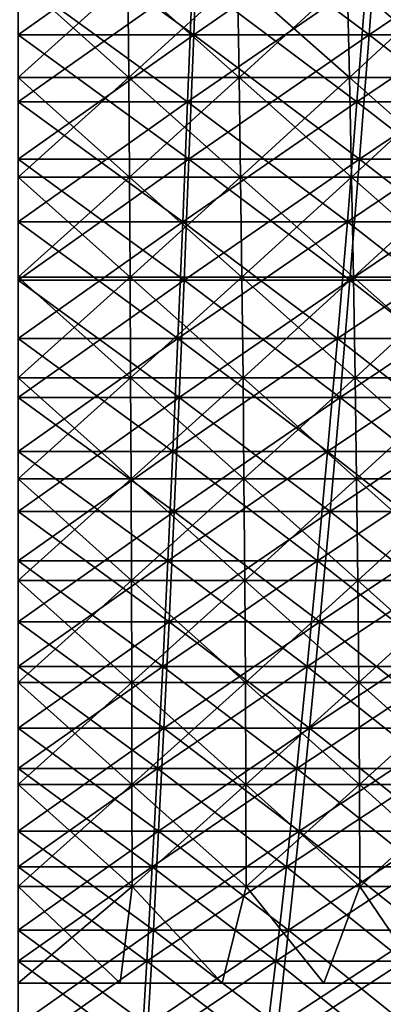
# Model space of a CAD drawing. Header units: millimetres. Extents: x -250 to 250, y -45 to 4150.
# Tile 600 of 656: x 0 to 10, y 3930 to 3957. Entities that reach past the tile are written whole.
import ezdxf

# ---------------------------------------------------------------- set-up
doc = ezdxf.new("R2010")
doc.units = ezdxf.units.MM
doc.header["$LTSCALE"] = 81.481481
for name, color, linetype in [('19', 7, 'CONTINUOUS'), ('20', 7, 'CONTINUOUS'), ('21', 7, 'CONTINUOUS'), ('22', 7, 'CONTINUOUS'), ('23', 7, 'CONTINUOUS'), ('24', 7, 'CONTINUOUS')]:
    doc.layers.add(name, color=color, linetype=linetype)

msp = doc.modelspace()

# ---------------------------------------------------------------- linework, layer by layer
at = {"layer": '19', "color": 7, "linetype": 'CONTINUOUS'}
for points in [[(4.884, 3956.743, -158.518), (0, 3956.743, -158.593), (5.014, 3960.293, -162.746), (4.884, 3956.743, -158.518)], [(5.014, 3960.293, -162.746), (0, 3956.743, -158.593), (0, 3960.293, -162.823), (5.014, 3960.293, -162.746)], [(9.763, 3956.743, -158.292), (4.884, 3956.743, -158.518), (10.024, 3960.293, -162.514), (9.763, 3956.743, -158.292)], [(10.024, 3960.293, -162.514), (4.884, 3956.743, -158.518), (5.014, 3960.293, -162.746), (10.024, 3960.293, -162.514)], [(14.633, 3956.743, -157.917), (9.763, 3956.743, -158.292), (15.023, 3960.293, -162.129), (14.633, 3956.743, -157.917)], [(15.023, 3960.293, -162.129), (9.763, 3956.743, -158.292), (10.024, 3960.293, -162.514), (15.023, 3960.293, -162.129)], [(4.751, 3953.287, -154.212), (0, 3953.287, -154.286), (4.884, 3956.743, -158.518), (4.751, 3953.287, -154.212)], [(4.884, 3956.743, -158.518), (0, 3953.287, -154.286), (0, 3956.743, -158.593), (4.884, 3956.743, -158.518)], [(9.498, 3953.287, -153.993), (4.751, 3953.287, -154.212), (9.763, 3956.743, -158.292), (9.498, 3953.287, -153.993)], [(9.763, 3956.743, -158.292), (4.751, 3953.287, -154.212), (4.884, 3956.743, -158.518), (9.763, 3956.743, -158.292)], [(14.236, 3953.287, -153.627), (9.498, 3953.287, -153.993), (14.633, 3956.743, -157.917), (14.236, 3953.287, -153.627)], [(14.633, 3956.743, -157.917), (9.498, 3953.287, -153.993), (9.763, 3956.743, -158.292), (14.633, 3956.743, -157.917)], [(4.616, 3949.927, -149.832), (0, 3949.927, -149.903), (4.751, 3953.287, -154.212), (4.616, 3949.927, -149.832)], [(4.751, 3953.287, -154.212), (0, 3949.927, -149.903), (0, 3953.287, -154.286), (4.751, 3953.287, -154.212)], [(9.228, 3949.927, -149.619), (4.616, 3949.927, -149.832), (9.498, 3953.287, -153.993), (9.228, 3949.927, -149.619)], [(9.498, 3953.287, -153.993), (4.616, 3949.927, -149.832), (4.751, 3953.287, -154.212), (9.498, 3953.287, -153.993)], [(13.831, 3949.927, -149.263), (9.228, 3949.927, -149.619), (14.236, 3953.287, -153.627), (13.831, 3949.927, -149.263)], [(14.236, 3953.287, -153.627), (9.228, 3949.927, -149.619), (9.498, 3953.287, -153.993), (14.236, 3953.287, -153.627)], [(4.479, 3946.665, -145.378), (0, 3946.665, -145.447), (4.616, 3949.927, -149.832), (4.479, 3946.665, -145.378)], [(4.616, 3949.927, -149.832), (0, 3946.665, -145.447), (0, 3949.927, -149.903), (4.616, 3949.927, -149.832)], [(8.954, 3946.665, -145.171), (4.479, 3946.665, -145.378), (9.228, 3949.927, -149.619), (8.954, 3946.665, -145.171)], [(9.228, 3949.927, -149.619), (4.479, 3946.665, -145.378), (4.616, 3949.927, -149.832), (9.228, 3949.927, -149.619)], [(13.42, 3946.665, -144.826), (8.954, 3946.665, -145.171), (13.831, 3949.927, -149.263), (13.42, 3946.665, -144.826)], [(13.831, 3949.927, -149.263), (8.954, 3946.665, -145.171), (9.228, 3949.927, -149.619), (13.831, 3949.927, -149.263)], [(4.34, 3943.502, -140.853), (0, 3943.502, -140.92), (4.479, 3946.665, -145.378), (4.34, 3943.502, -140.853)], [(4.479, 3946.665, -145.378), (0, 3943.502, -140.92), (0, 3946.665, -145.447), (4.479, 3946.665, -145.378)], [(8.675, 3943.502, -140.653), (4.34, 3943.502, -140.853), (8.954, 3946.665, -145.171), (8.675, 3943.502, -140.653)], [(8.954, 3946.665, -145.171), (4.34, 3943.502, -140.853), (4.479, 3946.665, -145.378), (8.954, 3946.665, -145.171)], [(13.002, 3943.502, -140.319), (8.675, 3943.502, -140.653), (13.42, 3946.665, -144.826), (13.002, 3943.502, -140.319)], [(13.42, 3946.665, -144.826), (8.675, 3943.502, -140.653), (8.954, 3946.665, -145.171), (13.42, 3946.665, -144.826)], [(4.198, 3940.439, -136.26), (0, 3940.439, -136.324), (4.34, 3943.502, -140.853), (4.198, 3940.439, -136.26)], [(4.34, 3943.502, -140.853), (0, 3940.439, -136.324), (0, 3943.502, -140.92), (4.34, 3943.502, -140.853)], [(8.392, 3940.439, -136.066), (4.198, 3940.439, -136.26), (8.675, 3943.502, -140.653), (8.392, 3940.439, -136.066)], [(8.675, 3943.502, -140.653), (4.198, 3940.439, -136.26), (4.34, 3943.502, -140.853), (8.675, 3943.502, -140.653)], [(12.578, 3940.439, -135.743), (8.392, 3940.439, -136.066), (13.002, 3943.502, -140.319), (12.578, 3940.439, -135.743)], [(13.002, 3943.502, -140.319), (8.392, 3940.439, -136.066), (8.675, 3943.502, -140.653), (13.002, 3943.502, -140.319)], [(4.055, 3937.479, -131.6), (0, 3937.479, -131.662), (4.198, 3940.439, -136.26), (4.055, 3937.479, -131.6)], [(4.198, 3940.439, -136.26), (0, 3937.479, -131.662), (0, 3940.439, -136.324), (4.198, 3940.439, -136.26)], [(8.105, 3937.479, -131.412), (4.055, 3937.479, -131.6), (8.392, 3940.439, -136.066), (8.105, 3937.479, -131.412)], [(8.392, 3940.439, -136.066), (4.055, 3937.479, -131.6), (4.198, 3940.439, -136.26), (8.392, 3940.439, -136.066)], [(12.148, 3937.479, -131.101), (8.105, 3937.479, -131.412), (12.578, 3940.439, -135.743), (12.148, 3937.479, -131.101)], [(12.578, 3940.439, -135.743), (8.105, 3937.479, -131.412), (8.392, 3940.439, -136.066), (12.578, 3940.439, -135.743)], [(3.909, 3934.623, -126.876), (0, 3934.623, -126.936), (4.055, 3937.479, -131.6), (3.909, 3934.623, -126.876)], [(4.055, 3937.479, -131.6), (0, 3934.623, -126.936), (0, 3937.479, -131.662), (4.055, 3937.479, -131.6)], [(7.814, 3934.623, -126.695), (3.909, 3934.623, -126.876), (8.105, 3937.479, -131.412), (7.814, 3934.623, -126.695)], [(8.105, 3937.479, -131.412), (3.909, 3934.623, -126.876), (4.055, 3937.479, -131.6), (8.105, 3937.479, -131.412)], [(11.712, 3934.623, -126.394), (7.814, 3934.623, -126.695), (12.148, 3937.479, -131.101), (11.712, 3934.623, -126.394)], [(12.148, 3937.479, -131.101), (7.814, 3934.623, -126.695), (8.105, 3937.479, -131.412), (12.148, 3937.479, -131.101)], [(3.762, 3931.872, -122.089), (0, 3931.872, -122.147), (3.909, 3934.623, -126.876), (3.762, 3931.872, -122.089)], [(3.909, 3934.623, -126.876), (0, 3931.872, -122.147), (0, 3934.623, -126.936), (3.909, 3934.623, -126.876)], [(7.52, 3931.872, -121.916), (3.762, 3931.872, -122.089), (7.814, 3934.623, -126.695), (7.52, 3931.872, -121.916)], [(7.814, 3934.623, -126.695), (3.762, 3931.872, -122.089), (3.909, 3934.623, -126.876), (7.814, 3934.623, -126.695)], [(11.27, 3931.872, -121.626), (7.52, 3931.872, -121.916), (11.712, 3934.623, -126.394), (11.27, 3931.872, -121.626)], [(11.712, 3934.623, -126.394), (7.52, 3931.872, -121.916), (7.814, 3934.623, -126.695), (11.712, 3934.623, -126.394)], [(3.612, 3929.227, -117.244), (0, 3929.227, -117.299), (3.762, 3931.872, -122.089), (3.612, 3929.227, -117.244)], [(3.762, 3931.872, -122.089), (0, 3929.227, -117.299), (0, 3931.872, -122.147), (3.762, 3931.872, -122.089)], [(7.221, 3929.227, -117.077), (3.612, 3929.227, -117.244), (7.52, 3931.872, -121.916), (7.221, 3929.227, -117.077)], [(7.52, 3931.872, -121.916), (3.612, 3929.227, -117.244), (3.762, 3931.872, -122.089), (7.52, 3931.872, -121.916)], [(10.823, 3929.227, -116.799), (7.221, 3929.227, -117.077), (11.27, 3931.872, -121.626), (10.823, 3929.227, -116.799)], [(11.27, 3931.872, -121.626), (7.221, 3929.227, -117.077), (7.52, 3931.872, -121.916), (11.27, 3931.872, -121.626)]]:
    msp.add_3dface(points, dxfattribs=at)
at = {"layer": '20', "color": 7, "linetype": 'CONTINUOUS'}
for points in [[(0, 3956.743, 158.593), (4.884, 3956.743, 158.518), (0, 3960.293, 162.823), (0, 3956.743, 158.593)], [(0, 3960.293, 162.823), (4.884, 3956.743, 158.518), (5.014, 3960.293, 162.746), (0, 3960.293, 162.823)], [(4.884, 3956.743, 158.518), (9.763, 3956.743, 158.292), (5.014, 3960.293, 162.746), (4.884, 3956.743, 158.518)], [(5.014, 3960.293, 162.746), (9.763, 3956.743, 158.292), (10.024, 3960.293, 162.514), (5.014, 3960.293, 162.746)], [(9.763, 3956.743, 158.292), (14.633, 3956.743, 157.917), (10.024, 3960.293, 162.514), (9.763, 3956.743, 158.292)], [(10.024, 3960.293, 162.514), (14.633, 3956.743, 157.917), (15.023, 3960.293, 162.129), (10.024, 3960.293, 162.514)], [(0, 3953.287, 154.286), (4.751, 3953.287, 154.212), (0, 3956.743, 158.593), (0, 3953.287, 154.286)], [(0, 3956.743, 158.593), (4.751, 3953.287, 154.212), (4.884, 3956.743, 158.518), (0, 3956.743, 158.593)], [(4.751, 3953.287, 154.212), (9.498, 3953.287, 153.993), (4.884, 3956.743, 158.518), (4.751, 3953.287, 154.212)], [(4.884, 3956.743, 158.518), (9.498, 3953.287, 153.993), (9.763, 3956.743, 158.292), (4.884, 3956.743, 158.518)], [(9.498, 3953.287, 153.993), (14.236, 3953.287, 153.627), (9.763, 3956.743, 158.292), (9.498, 3953.287, 153.993)], [(9.763, 3956.743, 158.292), (14.236, 3953.287, 153.627), (14.633, 3956.743, 157.917), (9.763, 3956.743, 158.292)], [(0, 3949.927, 149.903), (4.616, 3949.927, 149.832), (0, 3953.287, 154.286), (0, 3949.927, 149.903)], [(0, 3953.287, 154.286), (4.616, 3949.927, 149.832), (4.751, 3953.287, 154.212), (0, 3953.287, 154.286)], [(4.616, 3949.927, 149.832), (9.228, 3949.927, 149.619), (4.751, 3953.287, 154.212), (4.616, 3949.927, 149.832)], [(4.751, 3953.287, 154.212), (9.228, 3949.927, 149.619), (9.498, 3953.287, 153.993), (4.751, 3953.287, 154.212)], [(9.228, 3949.927, 149.619), (13.831, 3949.927, 149.263), (9.498, 3953.287, 153.993), (9.228, 3949.927, 149.619)], [(9.498, 3953.287, 153.993), (13.831, 3949.927, 149.263), (14.236, 3953.287, 153.627), (9.498, 3953.287, 153.993)], [(0, 3946.665, 145.447), (4.479, 3946.665, 145.378), (0, 3949.927, 149.903), (0, 3946.665, 145.447)], [(0, 3949.927, 149.903), (4.479, 3946.665, 145.378), (4.616, 3949.927, 149.832), (0, 3949.927, 149.903)], [(4.479, 3946.665, 145.378), (8.954, 3946.665, 145.171), (4.616, 3949.927, 149.832), (4.479, 3946.665, 145.378)], [(4.616, 3949.927, 149.832), (8.954, 3946.665, 145.171), (9.228, 3949.927, 149.619), (4.616, 3949.927, 149.832)], [(8.954, 3946.665, 145.171), (13.42, 3946.665, 144.826), (9.228, 3949.927, 149.619), (8.954, 3946.665, 145.171)], [(9.228, 3949.927, 149.619), (13.42, 3946.665, 144.826), (13.831, 3949.927, 149.263), (9.228, 3949.927, 149.619)], [(0, 3943.502, 140.92), (4.34, 3943.502, 140.853), (0, 3946.665, 145.447), (0, 3943.502, 140.92)], [(0, 3946.665, 145.447), (4.34, 3943.502, 140.853), (4.479, 3946.665, 145.378), (0, 3946.665, 145.447)], [(4.34, 3943.502, 140.853), (8.675, 3943.502, 140.653), (4.479, 3946.665, 145.378), (4.34, 3943.502, 140.853)], [(4.479, 3946.665, 145.378), (8.675, 3943.502, 140.653), (8.954, 3946.665, 145.171), (4.479, 3946.665, 145.378)], [(8.675, 3943.502, 140.653), (13.002, 3943.502, 140.319), (8.954, 3946.665, 145.171), (8.675, 3943.502, 140.653)], [(8.954, 3946.665, 145.171), (13.002, 3943.502, 140.319), (13.42, 3946.665, 144.826), (8.954, 3946.665, 145.171)], [(0, 3940.439, 136.324), (4.198, 3940.439, 136.26), (0, 3943.502, 140.92), (0, 3940.439, 136.324)], [(0, 3943.502, 140.92), (4.198, 3940.439, 136.26), (4.34, 3943.502, 140.853), (0, 3943.502, 140.92)], [(4.198, 3940.439, 136.26), (8.392, 3940.439, 136.066), (4.34, 3943.502, 140.853), (4.198, 3940.439, 136.26)], [(4.34, 3943.502, 140.853), (8.392, 3940.439, 136.066), (8.675, 3943.502, 140.653), (4.34, 3943.502, 140.853)], [(8.392, 3940.439, 136.066), (12.578, 3940.439, 135.743), (8.675, 3943.502, 140.653), (8.392, 3940.439, 136.066)], [(8.675, 3943.502, 140.653), (12.578, 3940.439, 135.743), (13.002, 3943.502, 140.319), (8.675, 3943.502, 140.653)], [(0, 3937.479, 131.662), (4.055, 3937.479, 131.6), (0, 3940.439, 136.324), (0, 3937.479, 131.662)], [(0, 3940.439, 136.324), (4.055, 3937.479, 131.6), (4.198, 3940.439, 136.26), (0, 3940.439, 136.324)], [(4.055, 3937.479, 131.6), (8.105, 3937.479, 131.412), (4.198, 3940.439, 136.26), (4.055, 3937.479, 131.6)], [(4.198, 3940.439, 136.26), (8.105, 3937.479, 131.412), (8.392, 3940.439, 136.066), (4.198, 3940.439, 136.26)], [(8.105, 3937.479, 131.412), (12.148, 3937.479, 131.101), (8.392, 3940.439, 136.066), (8.105, 3937.479, 131.412)], [(8.392, 3940.439, 136.066), (12.148, 3937.479, 131.101), (12.578, 3940.439, 135.743), (8.392, 3940.439, 136.066)], [(0, 3934.623, 126.936), (3.909, 3934.623, 126.876), (0, 3937.479, 131.662), (0, 3934.623, 126.936)], [(0, 3937.479, 131.662), (3.909, 3934.623, 126.876), (4.055, 3937.479, 131.6), (0, 3937.479, 131.662)], [(3.909, 3934.623, 126.876), (7.814, 3934.623, 126.695), (4.055, 3937.479, 131.6), (3.909, 3934.623, 126.876)], [(4.055, 3937.479, 131.6), (7.814, 3934.623, 126.695), (8.105, 3937.479, 131.412), (4.055, 3937.479, 131.6)], [(7.814, 3934.623, 126.695), (11.712, 3934.623, 126.394), (8.105, 3937.479, 131.412), (7.814, 3934.623, 126.695)], [(8.105, 3937.479, 131.412), (11.712, 3934.623, 126.394), (12.148, 3937.479, 131.101), (8.105, 3937.479, 131.412)], [(0, 3931.872, 122.147), (3.762, 3931.872, 122.089), (0, 3934.623, 126.936), (0, 3931.872, 122.147)], [(0, 3934.623, 126.936), (3.762, 3931.872, 122.089), (3.909, 3934.623, 126.876), (0, 3934.623, 126.936)], [(3.762, 3931.872, 122.089), (7.52, 3931.872, 121.916), (3.909, 3934.623, 126.876), (3.762, 3931.872, 122.089)], [(3.909, 3934.623, 126.876), (7.52, 3931.872, 121.916), (7.814, 3934.623, 126.695), (3.909, 3934.623, 126.876)], [(7.52, 3931.872, 121.916), (11.27, 3931.872, 121.626), (7.814, 3934.623, 126.695), (7.52, 3931.872, 121.916)], [(7.814, 3934.623, 126.695), (11.27, 3931.872, 121.626), (11.712, 3934.623, 126.394), (7.814, 3934.623, 126.695)], [(0, 3929.227, 117.299), (3.612, 3929.227, 117.244), (0, 3931.872, 122.147), (0, 3929.227, 117.299)], [(0, 3931.872, 122.147), (3.612, 3929.227, 117.244), (3.762, 3931.872, 122.089), (0, 3931.872, 122.147)], [(3.612, 3929.227, 117.244), (7.221, 3929.227, 117.077), (3.762, 3931.872, 122.089), (3.612, 3929.227, 117.244)], [(3.762, 3931.872, 122.089), (7.221, 3929.227, 117.077), (7.52, 3931.872, 121.916), (3.762, 3931.872, 122.089)], [(7.221, 3929.227, 117.077), (10.823, 3929.227, 116.799), (7.52, 3931.872, 121.916), (7.221, 3929.227, 117.077)], [(7.52, 3931.872, 121.916), (10.823, 3929.227, 116.799), (11.27, 3931.872, 121.626), (7.52, 3931.872, 121.916)]]:
    msp.add_3dface(points, dxfattribs=at)
at = {"layer": '21', "color": 7, "linetype": 'CONTINUOUS'}
for points in [[(4.714, 3954.88, 153.003), (0, 3954.88, 153.075), (4.846, 3958.308, 157.273), (4.714, 3954.88, 153.003)], [(4.846, 3958.308, 157.273), (0, 3954.88, 153.075), (0, 3958.308, 157.347), (4.846, 3958.308, 157.273)], [(9.423, 3954.88, 152.785), (4.714, 3954.88, 153.003), (9.686, 3958.308, 157.049), (9.423, 3954.88, 152.785)], [(9.686, 3958.308, 157.049), (4.714, 3954.88, 153.003), (4.846, 3958.308, 157.273), (9.686, 3958.308, 157.049)], [(14.124, 3954.88, 152.422), (9.423, 3954.88, 152.785), (14.518, 3958.308, 156.676), (14.124, 3954.88, 152.422)], [(14.518, 3958.308, 156.676), (9.423, 3954.88, 152.785), (9.686, 3958.308, 157.049), (14.518, 3958.308, 156.676)], [(4.58, 3951.546, 148.658), (0, 3951.546, 148.729), (4.714, 3954.88, 153.003), (4.58, 3951.546, 148.658)], [(4.714, 3954.88, 153.003), (0, 3951.546, 148.729), (0, 3954.88, 153.075), (4.714, 3954.88, 153.003)], [(9.156, 3951.546, 148.447), (4.58, 3951.546, 148.658), (9.423, 3954.88, 152.785), (9.156, 3951.546, 148.447)], [(9.423, 3954.88, 152.785), (4.58, 3951.546, 148.658), (4.714, 3954.88, 153.003), (9.423, 3954.88, 152.785)], [(13.723, 3951.546, 148.094), (9.156, 3951.546, 148.447), (14.124, 3954.88, 152.422), (13.723, 3951.546, 148.094)], [(14.124, 3954.88, 152.422), (9.156, 3951.546, 148.447), (9.423, 3954.88, 152.785), (14.124, 3954.88, 152.422)], [(4.444, 3948.31, 144.241), (0, 3948.31, 144.309), (4.58, 3951.546, 148.658), (4.444, 3948.31, 144.241)], [(4.58, 3951.546, 148.658), (0, 3948.31, 144.309), (0, 3951.546, 148.729), (4.58, 3951.546, 148.658)], [(8.884, 3948.31, 144.036), (4.444, 3948.31, 144.241), (9.156, 3951.546, 148.447), (8.884, 3948.31, 144.036)], [(9.156, 3951.546, 148.447), (4.444, 3948.31, 144.241), (4.58, 3951.546, 148.658), (9.156, 3951.546, 148.447)], [(13.315, 3948.31, 143.694), (8.884, 3948.31, 144.036), (13.723, 3951.546, 148.094), (13.315, 3948.31, 143.694)], [(13.723, 3951.546, 148.094), (8.884, 3948.31, 144.036), (9.156, 3951.546, 148.447), (13.723, 3951.546, 148.094)], [(4.306, 3945.172, 139.753), (0, 3945.172, 139.82), (4.444, 3948.31, 144.241), (4.306, 3945.172, 139.753)], [(4.444, 3948.31, 144.241), (0, 3945.172, 139.82), (0, 3948.31, 144.309), (4.444, 3948.31, 144.241)], [(8.607, 3945.172, 139.554), (4.306, 3945.172, 139.753), (8.884, 3948.31, 144.036), (8.607, 3945.172, 139.554)], [(8.884, 3948.31, 144.036), (4.306, 3945.172, 139.753), (4.444, 3948.31, 144.241), (8.884, 3948.31, 144.036)], [(12.901, 3945.172, 139.223), (8.607, 3945.172, 139.554), (13.315, 3948.31, 143.694), (12.901, 3945.172, 139.223)], [(13.315, 3948.31, 143.694), (8.607, 3945.172, 139.554), (8.884, 3948.31, 144.036), (13.315, 3948.31, 143.694)], [(4.165, 3942.134, 135.198), (0, 3942.134, 135.262), (4.306, 3945.172, 139.753), (4.165, 3942.134, 135.198)], [(4.306, 3945.172, 139.753), (0, 3942.134, 135.262), (0, 3945.172, 139.82), (4.306, 3945.172, 139.753)], [(8.327, 3942.134, 135.005), (4.165, 3942.134, 135.198), (8.607, 3945.172, 139.554), (8.327, 3942.134, 135.005)], [(8.607, 3945.172, 139.554), (4.165, 3942.134, 135.198), (4.306, 3945.172, 139.753), (8.607, 3945.172, 139.554)], [(12.48, 3942.134, 134.685), (8.327, 3942.134, 135.005), (12.901, 3945.172, 139.223), (12.48, 3942.134, 134.685)], [(12.901, 3945.172, 139.223), (8.327, 3942.134, 135.005), (8.607, 3945.172, 139.554), (12.901, 3945.172, 139.223)], [(4.023, 3939.197, 130.576), (0, 3939.197, 130.638), (4.165, 3942.134, 135.198), (4.023, 3939.197, 130.576)], [(4.165, 3942.134, 135.198), (0, 3939.197, 130.638), (0, 3942.134, 135.262), (4.165, 3942.134, 135.198)], [(8.042, 3939.197, 130.39), (4.023, 3939.197, 130.576), (8.327, 3942.134, 135.005), (8.042, 3939.197, 130.39)], [(8.327, 3942.134, 135.005), (4.023, 3939.197, 130.576), (4.165, 3942.134, 135.198), (8.327, 3942.134, 135.005)], [(12.054, 3939.197, 130.081), (8.042, 3939.197, 130.39), (12.48, 3942.134, 134.685), (12.054, 3939.197, 130.081)], [(12.48, 3942.134, 134.685), (8.042, 3939.197, 130.39), (8.327, 3942.134, 135.005), (12.48, 3942.134, 134.685)], [(3.879, 3936.364, 125.891), (0, 3936.364, 125.95), (4.023, 3939.197, 130.576), (3.879, 3936.364, 125.891)], [(4.023, 3939.197, 130.576), (0, 3936.364, 125.95), (0, 3939.197, 130.638), (4.023, 3939.197, 130.576)], [(7.754, 3936.364, 125.711), (3.879, 3936.364, 125.891), (8.042, 3939.197, 130.39), (7.754, 3936.364, 125.711)], [(8.042, 3939.197, 130.39), (3.879, 3936.364, 125.891), (4.023, 3939.197, 130.576), (8.042, 3939.197, 130.39)], [(11.621, 3936.364, 125.413), (7.754, 3936.364, 125.711), (12.054, 3939.197, 130.081), (11.621, 3936.364, 125.413)], [(12.054, 3939.197, 130.081), (7.754, 3936.364, 125.711), (8.042, 3939.197, 130.39), (12.054, 3939.197, 130.081)], [(3.732, 3933.634, 121.144), (0, 3933.634, 121.201), (3.879, 3936.364, 125.891), (3.732, 3933.634, 121.144)], [(3.879, 3936.364, 125.891), (0, 3933.634, 121.201), (0, 3936.364, 125.95), (3.879, 3936.364, 125.891)], [(7.461, 3933.634, 120.971), (3.732, 3933.634, 121.144), (7.754, 3936.364, 125.711), (7.461, 3933.634, 120.971)], [(7.754, 3936.364, 125.711), (3.732, 3933.634, 121.144), (3.879, 3936.364, 125.891), (7.754, 3936.364, 125.711)], [(11.183, 3933.634, 120.684), (7.461, 3933.634, 120.971), (11.621, 3936.364, 125.413), (11.183, 3933.634, 120.684)], [(11.621, 3936.364, 125.413), (7.461, 3933.634, 120.971), (7.754, 3936.364, 125.711), (11.621, 3936.364, 125.413)], [(3.584, 3931.01, 116.338), (0, 3931.01, 116.393), (3.732, 3933.634, 121.144), (3.584, 3931.01, 116.338)], [(3.732, 3933.634, 121.144), (0, 3931.01, 116.393), (0, 3933.634, 121.201), (3.732, 3933.634, 121.144)], [(7.165, 3931.01, 116.172), (3.584, 3931.01, 116.338), (7.461, 3933.634, 120.971), (7.165, 3931.01, 116.172)], [(7.461, 3933.634, 120.971), (3.584, 3931.01, 116.338), (3.732, 3933.634, 121.144), (7.461, 3933.634, 120.971)], [(10.739, 3931.01, 115.897), (7.165, 3931.01, 116.172), (11.183, 3933.634, 120.684), (10.739, 3931.01, 115.897)], [(11.183, 3933.634, 120.684), (7.165, 3931.01, 116.172), (7.461, 3933.634, 120.971), (11.183, 3933.634, 120.684)], [(3.435, 3928.493, 111.475), (0, 3928.493, 111.528), (3.584, 3931.01, 116.338), (3.435, 3928.493, 111.475)], [(3.584, 3931.01, 116.338), (0, 3928.493, 111.528), (0, 3931.01, 116.393), (3.584, 3931.01, 116.338)], [(6.866, 3928.493, 111.317), (3.435, 3928.493, 111.475), (7.165, 3931.01, 116.172), (6.866, 3928.493, 111.317)], [(7.165, 3931.01, 116.172), (3.435, 3928.493, 111.475), (3.584, 3931.01, 116.338), (7.165, 3931.01, 116.172)], [(10.291, 3928.493, 111.052), (6.866, 3928.493, 111.317), (10.739, 3931.01, 115.897), (10.291, 3928.493, 111.052)], [(10.739, 3931.01, 115.897), (6.866, 3928.493, 111.317), (7.165, 3931.01, 116.172), (10.739, 3931.01, 115.897)]]:
    msp.add_3dface(points, dxfattribs=at)
at = {"layer": '22', "color": 7, "linetype": 'CONTINUOUS'}
for points in [[(0, 3954.88, -153.075), (4.714, 3954.88, -153.003), (0, 3958.308, -157.347), (0, 3954.88, -153.075)], [(0, 3958.308, -157.347), (4.714, 3954.88, -153.003), (4.846, 3958.308, -157.273), (0, 3958.308, -157.347)], [(4.714, 3954.88, -153.003), (9.423, 3954.88, -152.785), (4.846, 3958.308, -157.273), (4.714, 3954.88, -153.003)], [(4.846, 3958.308, -157.273), (9.423, 3954.88, -152.785), (9.686, 3958.308, -157.049), (4.846, 3958.308, -157.273)], [(9.423, 3954.88, -152.785), (14.124, 3954.88, -152.422), (9.686, 3958.308, -157.049), (9.423, 3954.88, -152.785)], [(9.686, 3958.308, -157.049), (14.124, 3954.88, -152.422), (14.518, 3958.308, -156.676), (9.686, 3958.308, -157.049)], [(0, 3951.546, -148.729), (4.58, 3951.546, -148.658), (0, 3954.88, -153.075), (0, 3951.546, -148.729)], [(0, 3954.88, -153.075), (4.58, 3951.546, -148.658), (4.714, 3954.88, -153.003), (0, 3954.88, -153.075)], [(4.58, 3951.546, -148.658), (9.156, 3951.546, -148.447), (4.714, 3954.88, -153.003), (4.58, 3951.546, -148.658)], [(4.714, 3954.88, -153.003), (9.156, 3951.546, -148.447), (9.423, 3954.88, -152.785), (4.714, 3954.88, -153.003)], [(9.156, 3951.546, -148.447), (13.723, 3951.546, -148.094), (9.423, 3954.88, -152.785), (9.156, 3951.546, -148.447)], [(9.423, 3954.88, -152.785), (13.723, 3951.546, -148.094), (14.124, 3954.88, -152.422), (9.423, 3954.88, -152.785)], [(0, 3948.31, -144.309), (4.444, 3948.31, -144.241), (0, 3951.546, -148.729), (0, 3948.31, -144.309)], [(0, 3951.546, -148.729), (4.444, 3948.31, -144.241), (4.58, 3951.546, -148.658), (0, 3951.546, -148.729)], [(4.444, 3948.31, -144.241), (8.884, 3948.31, -144.036), (4.58, 3951.546, -148.658), (4.444, 3948.31, -144.241)], [(4.58, 3951.546, -148.658), (8.884, 3948.31, -144.036), (9.156, 3951.546, -148.447), (4.58, 3951.546, -148.658)], [(8.884, 3948.31, -144.036), (13.315, 3948.31, -143.694), (9.156, 3951.546, -148.447), (8.884, 3948.31, -144.036)], [(9.156, 3951.546, -148.447), (13.315, 3948.31, -143.694), (13.723, 3951.546, -148.094), (9.156, 3951.546, -148.447)], [(0, 3945.172, -139.82), (4.306, 3945.172, -139.753), (0, 3948.31, -144.309), (0, 3945.172, -139.82)], [(0, 3948.31, -144.309), (4.306, 3945.172, -139.753), (4.444, 3948.31, -144.241), (0, 3948.31, -144.309)], [(4.306, 3945.172, -139.753), (8.607, 3945.172, -139.554), (4.444, 3948.31, -144.241), (4.306, 3945.172, -139.753)], [(4.444, 3948.31, -144.241), (8.607, 3945.172, -139.554), (8.884, 3948.31, -144.036), (4.444, 3948.31, -144.241)], [(8.607, 3945.172, -139.554), (12.901, 3945.172, -139.223), (8.884, 3948.31, -144.036), (8.607, 3945.172, -139.554)], [(8.884, 3948.31, -144.036), (12.901, 3945.172, -139.223), (13.315, 3948.31, -143.694), (8.884, 3948.31, -144.036)], [(0, 3942.134, -135.262), (4.165, 3942.134, -135.198), (0, 3945.172, -139.82), (0, 3942.134, -135.262)], [(0, 3945.172, -139.82), (4.165, 3942.134, -135.198), (4.306, 3945.172, -139.753), (0, 3945.172, -139.82)], [(4.165, 3942.134, -135.198), (8.327, 3942.134, -135.005), (4.306, 3945.172, -139.753), (4.165, 3942.134, -135.198)], [(4.306, 3945.172, -139.753), (8.327, 3942.134, -135.005), (8.607, 3945.172, -139.554), (4.306, 3945.172, -139.753)], [(8.327, 3942.134, -135.005), (12.48, 3942.134, -134.685), (8.607, 3945.172, -139.554), (8.327, 3942.134, -135.005)], [(8.607, 3945.172, -139.554), (12.48, 3942.134, -134.685), (12.901, 3945.172, -139.223), (8.607, 3945.172, -139.554)], [(0, 3939.197, -130.638), (4.023, 3939.197, -130.576), (0, 3942.134, -135.262), (0, 3939.197, -130.638)], [(0, 3942.134, -135.262), (4.023, 3939.197, -130.576), (4.165, 3942.134, -135.198), (0, 3942.134, -135.262)], [(4.023, 3939.197, -130.576), (8.042, 3939.197, -130.39), (4.165, 3942.134, -135.198), (4.023, 3939.197, -130.576)], [(4.165, 3942.134, -135.198), (8.042, 3939.197, -130.39), (8.327, 3942.134, -135.005), (4.165, 3942.134, -135.198)], [(8.042, 3939.197, -130.39), (12.054, 3939.197, -130.081), (8.327, 3942.134, -135.005), (8.042, 3939.197, -130.39)], [(8.327, 3942.134, -135.005), (12.054, 3939.197, -130.081), (12.48, 3942.134, -134.685), (8.327, 3942.134, -135.005)], [(0, 3936.364, -125.95), (3.879, 3936.364, -125.891), (0, 3939.197, -130.638), (0, 3936.364, -125.95)], [(0, 3939.197, -130.638), (3.879, 3936.364, -125.891), (4.023, 3939.197, -130.576), (0, 3939.197, -130.638)], [(3.879, 3936.364, -125.891), (7.754, 3936.364, -125.711), (4.023, 3939.197, -130.576), (3.879, 3936.364, -125.891)], [(4.023, 3939.197, -130.576), (7.754, 3936.364, -125.711), (8.042, 3939.197, -130.39), (4.023, 3939.197, -130.576)], [(7.754, 3936.364, -125.711), (11.621, 3936.364, -125.413), (8.042, 3939.197, -130.39), (7.754, 3936.364, -125.711)], [(8.042, 3939.197, -130.39), (11.621, 3936.364, -125.413), (12.054, 3939.197, -130.081), (8.042, 3939.197, -130.39)], [(0, 3933.634, -121.201), (3.732, 3933.634, -121.144), (0, 3936.364, -125.95), (0, 3933.634, -121.201)], [(0, 3936.364, -125.95), (3.732, 3933.634, -121.144), (3.879, 3936.364, -125.891), (0, 3936.364, -125.95)], [(3.732, 3933.634, -121.144), (7.461, 3933.634, -120.971), (3.879, 3936.364, -125.891), (3.732, 3933.634, -121.144)], [(3.879, 3936.364, -125.891), (7.461, 3933.634, -120.971), (7.754, 3936.364, -125.711), (3.879, 3936.364, -125.891)], [(7.461, 3933.634, -120.971), (11.183, 3933.634, -120.684), (7.754, 3936.364, -125.711), (7.461, 3933.634, -120.971)], [(7.754, 3936.364, -125.711), (11.183, 3933.634, -120.684), (11.621, 3936.364, -125.413), (7.754, 3936.364, -125.711)], [(0, 3931.01, -116.393), (3.584, 3931.01, -116.338), (0, 3933.634, -121.201), (0, 3931.01, -116.393)], [(0, 3933.634, -121.201), (3.584, 3931.01, -116.338), (3.732, 3933.634, -121.144), (0, 3933.634, -121.201)], [(3.584, 3931.01, -116.338), (7.165, 3931.01, -116.172), (3.732, 3933.634, -121.144), (3.584, 3931.01, -116.338)], [(3.732, 3933.634, -121.144), (7.165, 3931.01, -116.172), (7.461, 3933.634, -120.971), (3.732, 3933.634, -121.144)], [(7.165, 3931.01, -116.172), (10.739, 3931.01, -115.897), (7.461, 3933.634, -120.971), (7.165, 3931.01, -116.172)], [(7.461, 3933.634, -120.971), (10.739, 3931.01, -115.897), (11.183, 3933.634, -120.684), (7.461, 3933.634, -120.971)], [(0, 3928.493, -111.528), (3.435, 3928.493, -111.475), (0, 3931.01, -116.393), (0, 3928.493, -111.528)], [(0, 3931.01, -116.393), (3.435, 3928.493, -111.475), (3.584, 3931.01, -116.338), (0, 3931.01, -116.393)], [(3.435, 3928.493, -111.475), (6.866, 3928.493, -111.317), (3.584, 3931.01, -116.338), (3.435, 3928.493, -111.475)], [(3.584, 3931.01, -116.338), (6.866, 3928.493, -111.317), (7.165, 3931.01, -116.172), (3.584, 3931.01, -116.338)], [(6.866, 3928.493, -111.317), (10.291, 3928.493, -111.052), (7.165, 3931.01, -116.172), (6.866, 3928.493, -111.317)], [(7.165, 3931.01, -116.172), (10.291, 3928.493, -111.052), (10.739, 3931.01, -115.897), (7.165, 3931.01, -116.172)]]:
    msp.add_3dface(points, dxfattribs=at)
at = {"layer": '23', "color": 7, "linetype": 'CONTINUOUS'}
for points in [[(0, 3955.556, 99.881), (3.076, 3955.556, 99.834), (0, 3958.301, 99.149), (0, 3955.556, 99.881)], [(0, 3958.301, 99.149), (3.076, 3955.556, 99.834), (3.053, 3958.301, 99.102), (0, 3958.301, 99.149)], [(3.076, 3955.556, 99.834), (6.149, 3955.556, 99.691), (3.053, 3958.301, 99.102), (3.076, 3955.556, 99.834)], [(3.053, 3958.301, 99.102), (6.149, 3955.556, 99.691), (6.104, 3958.301, 98.961), (3.053, 3958.301, 99.102)], [(6.149, 3955.556, 99.691), (9.216, 3955.556, 99.455), (6.104, 3958.301, 98.961), (6.149, 3955.556, 99.691)], [(6.104, 3958.301, 98.961), (9.216, 3955.556, 99.455), (9.148, 3958.301, 98.726), (6.104, 3958.301, 98.961)], [(9.216, 3955.556, 99.455), (12.274, 3955.556, 99.124), (9.148, 3958.301, 98.726), (9.216, 3955.556, 99.455)], [(9.148, 3958.301, 98.726), (12.274, 3955.556, 99.124), (12.184, 3958.301, 98.398), (9.148, 3958.301, 98.726)], [(0, 3952.791, 100.537), (3.096, 3952.791, 100.489), (0, 3955.556, 99.881), (0, 3952.791, 100.537)], [(0, 3955.556, 99.881), (3.096, 3952.791, 100.489), (3.076, 3955.556, 99.834), (0, 3955.556, 99.881)], [(3.096, 3952.791, 100.489), (6.189, 3952.791, 100.346), (3.076, 3955.556, 99.834), (3.096, 3952.791, 100.489)], [(3.076, 3955.556, 99.834), (6.189, 3952.791, 100.346), (6.149, 3955.556, 99.691), (3.076, 3955.556, 99.834)], [(6.189, 3952.791, 100.346), (9.276, 3952.791, 100.108), (6.149, 3955.556, 99.691), (6.189, 3952.791, 100.346)], [(6.149, 3955.556, 99.691), (9.276, 3952.791, 100.108), (9.216, 3955.556, 99.455), (6.149, 3955.556, 99.691)], [(9.276, 3952.791, 100.108), (12.355, 3952.791, 99.775), (9.216, 3955.556, 99.455), (9.276, 3952.791, 100.108)], [(9.216, 3955.556, 99.455), (12.355, 3952.791, 99.775), (12.274, 3955.556, 99.124), (9.216, 3955.556, 99.455)], [(0, 3950.01, 101.116), (3.114, 3950.01, 101.068), (0, 3952.791, 100.537), (0, 3950.01, 101.116)], [(0, 3952.791, 100.537), (3.114, 3950.01, 101.068), (3.096, 3952.791, 100.489), (0, 3952.791, 100.537)], [(3.114, 3950.01, 101.068), (6.225, 3950.01, 100.924), (3.096, 3952.791, 100.489), (3.114, 3950.01, 101.068)], [(3.096, 3952.791, 100.489), (6.225, 3950.01, 100.924), (6.189, 3952.791, 100.346), (3.096, 3952.791, 100.489)], [(6.225, 3950.01, 100.924), (9.33, 3950.01, 100.685), (6.189, 3952.791, 100.346), (6.225, 3950.01, 100.924)], [(6.189, 3952.791, 100.346), (9.33, 3950.01, 100.685), (9.276, 3952.791, 100.108), (6.189, 3952.791, 100.346)], [(9.33, 3950.01, 100.685), (12.426, 3950.01, 100.35), (9.276, 3952.791, 100.108), (9.33, 3950.01, 100.685)], [(9.276, 3952.791, 100.108), (12.426, 3950.01, 100.35), (12.355, 3952.791, 99.775), (9.276, 3952.791, 100.108)], [(0, 3947.213, 101.618), (3.129, 3947.213, 101.57), (0, 3950.01, 101.116), (0, 3947.213, 101.618)], [(0, 3950.01, 101.116), (3.129, 3947.213, 101.57), (3.114, 3950.01, 101.068), (0, 3950.01, 101.116)], [(3.129, 3947.213, 101.57), (6.256, 3947.213, 101.426), (3.114, 3950.01, 101.068), (3.129, 3947.213, 101.57)], [(3.114, 3950.01, 101.068), (6.256, 3947.213, 101.426), (6.225, 3950.01, 100.924), (3.114, 3950.01, 101.068)], [(6.256, 3947.213, 101.426), (9.376, 3947.213, 101.185), (6.225, 3950.01, 100.924), (6.256, 3947.213, 101.426)], [(6.225, 3950.01, 100.924), (9.376, 3947.213, 101.185), (9.33, 3950.01, 100.685), (6.225, 3950.01, 100.924)], [(9.376, 3947.213, 101.185), (12.488, 3947.213, 100.848), (9.33, 3950.01, 100.685), (9.376, 3947.213, 101.185)], [(9.33, 3950.01, 100.685), (12.488, 3947.213, 100.848), (12.426, 3950.01, 100.35), (9.33, 3950.01, 100.685)], [(0, 3944.404, 102.044), (3.142, 3944.404, 101.995), (0, 3947.213, 101.618), (0, 3944.404, 102.044)], [(0, 3947.213, 101.618), (3.142, 3944.404, 101.995), (3.129, 3947.213, 101.57), (0, 3947.213, 101.618)], [(3.142, 3944.404, 101.995), (6.282, 3944.404, 101.85), (3.129, 3947.213, 101.57), (3.142, 3944.404, 101.995)], [(3.129, 3947.213, 101.57), (6.282, 3944.404, 101.85), (6.256, 3947.213, 101.426), (3.129, 3947.213, 101.57)], [(6.282, 3944.404, 101.85), (9.415, 3944.404, 101.608), (6.256, 3947.213, 101.426), (6.282, 3944.404, 101.85)], [(6.256, 3947.213, 101.426), (9.415, 3944.404, 101.608), (9.376, 3947.213, 101.185), (6.256, 3947.213, 101.426)], [(9.415, 3944.404, 101.608), (12.54, 3944.404, 101.27), (9.376, 3947.213, 101.185), (9.415, 3944.404, 101.608)], [(9.376, 3947.213, 101.185), (12.54, 3944.404, 101.27), (12.488, 3947.213, 100.848), (9.376, 3947.213, 101.185)], [(0, 3941.584, 102.391), (3.153, 3941.584, 102.342), (0, 3944.404, 102.044), (0, 3941.584, 102.391)], [(0, 3944.404, 102.044), (3.153, 3941.584, 102.342), (3.142, 3944.404, 101.995), (0, 3944.404, 102.044)], [(3.153, 3941.584, 102.342), (6.303, 3941.584, 102.197), (3.142, 3944.404, 101.995), (3.153, 3941.584, 102.342)], [(3.142, 3944.404, 101.995), (6.303, 3941.584, 102.197), (6.282, 3944.404, 101.85), (3.142, 3944.404, 101.995)], [(6.303, 3941.584, 102.197), (9.447, 3941.584, 101.954), (6.282, 3944.404, 101.85), (6.303, 3941.584, 102.197)], [(6.282, 3944.404, 101.85), (9.447, 3941.584, 101.954), (9.415, 3944.404, 101.608), (6.282, 3944.404, 101.85)], [(9.447, 3941.584, 101.954), (12.583, 3941.584, 101.615), (9.415, 3944.404, 101.608), (9.447, 3941.584, 101.954)], [(9.415, 3944.404, 101.608), (12.583, 3941.584, 101.615), (12.54, 3944.404, 101.27), (9.415, 3944.404, 101.608)], [(0, 3938.756, 102.661), (3.161, 3938.756, 102.612), (0, 3941.584, 102.391), (0, 3938.756, 102.661)], [(0, 3941.584, 102.391), (3.161, 3938.756, 102.612), (3.153, 3941.584, 102.342), (0, 3941.584, 102.391)], [(3.161, 3938.756, 102.612), (6.32, 3938.756, 102.466), (3.153, 3941.584, 102.342), (3.161, 3938.756, 102.612)], [(3.153, 3941.584, 102.342), (6.32, 3938.756, 102.466), (6.303, 3941.584, 102.197), (3.153, 3941.584, 102.342)], [(6.32, 3938.756, 102.466), (9.472, 3938.756, 102.223), (6.303, 3941.584, 102.197), (6.32, 3938.756, 102.466)], [(6.303, 3941.584, 102.197), (9.472, 3938.756, 102.223), (9.447, 3941.584, 101.954), (6.303, 3941.584, 102.197)], [(9.472, 3938.756, 102.223), (12.616, 3938.756, 101.882), (9.447, 3941.584, 101.954), (9.472, 3938.756, 102.223)], [(9.447, 3941.584, 101.954), (12.616, 3938.756, 101.882), (12.583, 3941.584, 101.615), (9.447, 3941.584, 101.954)], [(0, 3935.921, 102.852), (3.167, 3935.921, 102.803), (0, 3938.756, 102.661), (0, 3935.921, 102.852)], [(0, 3938.756, 102.661), (3.167, 3935.921, 102.803), (3.161, 3938.756, 102.612), (0, 3938.756, 102.661)], [(3.167, 3935.921, 102.803), (6.332, 3935.921, 102.657), (3.161, 3938.756, 102.612), (3.167, 3935.921, 102.803)], [(3.161, 3938.756, 102.612), (6.332, 3935.921, 102.657), (6.32, 3938.756, 102.466), (3.161, 3938.756, 102.612)], [(6.332, 3935.921, 102.657), (9.49, 3935.921, 102.413), (6.32, 3938.756, 102.466), (6.332, 3935.921, 102.657)], [(6.32, 3938.756, 102.466), (9.49, 3935.921, 102.413), (9.472, 3938.756, 102.223), (6.32, 3938.756, 102.466)], [(9.49, 3935.921, 102.413), (12.639, 3935.921, 102.072), (9.472, 3938.756, 102.223), (9.49, 3935.921, 102.413)], [(9.472, 3938.756, 102.223), (12.639, 3935.921, 102.072), (12.616, 3938.756, 101.882), (9.472, 3938.756, 102.223)], [(0, 3933.082, 102.965), (3.171, 3933.082, 102.916), (0, 3935.921, 102.852), (0, 3933.082, 102.965)], [(0, 3935.921, 102.852), (3.171, 3933.082, 102.916), (3.167, 3935.921, 102.803), (0, 3935.921, 102.852)], [(3.171, 3933.082, 102.916), (6.339, 3933.082, 102.77), (3.167, 3935.921, 102.803), (3.171, 3933.082, 102.916)], [(3.167, 3935.921, 102.803), (6.339, 3933.082, 102.77), (6.332, 3935.921, 102.657), (3.167, 3935.921, 102.803)], [(6.339, 3933.082, 102.77), (9.5, 3933.082, 102.526), (6.332, 3935.921, 102.657), (6.339, 3933.082, 102.77)], [(6.332, 3935.921, 102.657), (9.5, 3933.082, 102.526), (9.49, 3935.921, 102.413), (6.332, 3935.921, 102.657)], [(9.5, 3933.082, 102.526), (12.653, 3933.082, 102.185), (9.49, 3935.921, 102.413), (9.5, 3933.082, 102.526)], [(9.49, 3935.921, 102.413), (12.653, 3933.082, 102.185), (12.639, 3935.921, 102.072), (9.49, 3935.921, 102.413)], [(0, 3930.4, 103), (2.838, 3930.4, 102.961), (0, 3933.082, 102.965), (0, 3930.4, 103)], [(0, 3933.082, 102.965), (2.838, 3930.4, 102.961), (3.171, 3933.082, 102.916), (0, 3933.082, 102.965)], [(2.838, 3930.4, 102.961), (5.674, 3930.4, 102.844), (3.171, 3933.082, 102.916), (2.838, 3930.4, 102.961)], [(3.171, 3933.082, 102.916), (5.674, 3930.4, 102.844), (6.339, 3933.082, 102.77), (3.171, 3933.082, 102.916)], [(5.674, 3930.4, 102.844), (8.506, 3930.4, 102.648), (6.339, 3933.082, 102.77), (5.674, 3930.4, 102.844)], [(6.339, 3933.082, 102.77), (8.506, 3930.4, 102.648), (9.5, 3933.082, 102.526), (6.339, 3933.082, 102.77)], [(8.506, 3930.4, 102.648), (11.331, 3930.4, 102.375), (9.5, 3933.082, 102.526), (8.506, 3930.4, 102.648)], [(9.5, 3933.082, 102.526), (11.331, 3930.4, 102.375), (12.653, 3933.082, 102.185), (9.5, 3933.082, 102.526)]]:
    msp.add_3dface(points, dxfattribs=at)
at = {"layer": '24', "color": 7, "linetype": 'CONTINUOUS'}
for points in [[(3.076, 3955.556, -99.834), (0, 3955.556, -99.881), (3.053, 3958.301, -99.102), (3.076, 3955.556, -99.834)], [(3.053, 3958.301, -99.102), (0, 3955.556, -99.881), (0, 3958.301, -99.149), (3.053, 3958.301, -99.102)], [(6.104, 3958.301, -98.961), (3.076, 3955.556, -99.834), (3.053, 3958.301, -99.102), (6.104, 3958.301, -98.961)], [(6.149, 3955.556, -99.691), (3.076, 3955.556, -99.834), (6.104, 3958.301, -98.961), (6.149, 3955.556, -99.691)], [(9.148, 3958.301, -98.726), (6.149, 3955.556, -99.691), (6.104, 3958.301, -98.961), (9.148, 3958.301, -98.726)], [(9.216, 3955.556, -99.455), (6.149, 3955.556, -99.691), (9.148, 3958.301, -98.726), (9.216, 3955.556, -99.455)], [(12.184, 3958.301, -98.398), (9.216, 3955.556, -99.455), (9.148, 3958.301, -98.726), (12.184, 3958.301, -98.398)], [(12.274, 3955.556, -99.124), (9.216, 3955.556, -99.455), (12.184, 3958.301, -98.398), (12.274, 3955.556, -99.124)], [(3.096, 3952.791, -100.489), (0, 3952.791, -100.537), (3.076, 3955.556, -99.834), (3.096, 3952.791, -100.489)], [(3.076, 3955.556, -99.834), (0, 3952.791, -100.537), (0, 3955.556, -99.881), (3.076, 3955.556, -99.834)], [(6.149, 3955.556, -99.691), (3.096, 3952.791, -100.489), (3.076, 3955.556, -99.834), (6.149, 3955.556, -99.691)], [(6.189, 3952.791, -100.346), (3.096, 3952.791, -100.489), (6.149, 3955.556, -99.691), (6.189, 3952.791, -100.346)], [(9.216, 3955.556, -99.455), (6.189, 3952.791, -100.346), (6.149, 3955.556, -99.691), (9.216, 3955.556, -99.455)], [(9.276, 3952.791, -100.108), (6.189, 3952.791, -100.346), (9.216, 3955.556, -99.455), (9.276, 3952.791, -100.108)], [(12.274, 3955.556, -99.124), (9.276, 3952.791, -100.108), (9.216, 3955.556, -99.455), (12.274, 3955.556, -99.124)], [(12.355, 3952.791, -99.775), (9.276, 3952.791, -100.108), (12.274, 3955.556, -99.124), (12.355, 3952.791, -99.775)], [(3.114, 3950.01, -101.068), (0, 3950.01, -101.116), (3.096, 3952.791, -100.489), (3.114, 3950.01, -101.068)], [(3.096, 3952.791, -100.489), (0, 3950.01, -101.116), (0, 3952.791, -100.537), (3.096, 3952.791, -100.489)], [(6.189, 3952.791, -100.346), (3.114, 3950.01, -101.068), (3.096, 3952.791, -100.489), (6.189, 3952.791, -100.346)], [(6.225, 3950.01, -100.924), (3.114, 3950.01, -101.068), (6.189, 3952.791, -100.346), (6.225, 3950.01, -100.924)], [(9.276, 3952.791, -100.108), (6.225, 3950.01, -100.924), (6.189, 3952.791, -100.346), (9.276, 3952.791, -100.108)], [(9.33, 3950.01, -100.685), (6.225, 3950.01, -100.924), (9.276, 3952.791, -100.108), (9.33, 3950.01, -100.685)], [(12.355, 3952.791, -99.775), (9.33, 3950.01, -100.685), (9.276, 3952.791, -100.108), (12.355, 3952.791, -99.775)], [(12.426, 3950.01, -100.35), (9.33, 3950.01, -100.685), (12.355, 3952.791, -99.775), (12.426, 3950.01, -100.35)], [(3.129, 3947.213, -101.57), (0, 3947.213, -101.618), (3.114, 3950.01, -101.068), (3.129, 3947.213, -101.57)], [(3.114, 3950.01, -101.068), (0, 3947.213, -101.618), (0, 3950.01, -101.116), (3.114, 3950.01, -101.068)], [(6.225, 3950.01, -100.924), (3.129, 3947.213, -101.57), (3.114, 3950.01, -101.068), (6.225, 3950.01, -100.924)], [(6.256, 3947.213, -101.426), (3.129, 3947.213, -101.57), (6.225, 3950.01, -100.924), (6.256, 3947.213, -101.426)], [(9.33, 3950.01, -100.685), (6.256, 3947.213, -101.426), (6.225, 3950.01, -100.924), (9.33, 3950.01, -100.685)], [(9.376, 3947.213, -101.185), (6.256, 3947.213, -101.426), (9.33, 3950.01, -100.685), (9.376, 3947.213, -101.185)], [(12.426, 3950.01, -100.35), (9.376, 3947.213, -101.185), (9.33, 3950.01, -100.685), (12.426, 3950.01, -100.35)], [(12.488, 3947.213, -100.848), (9.376, 3947.213, -101.185), (12.426, 3950.01, -100.35), (12.488, 3947.213, -100.848)], [(3.142, 3944.404, -101.995), (0, 3944.404, -102.044), (3.129, 3947.213, -101.57), (3.142, 3944.404, -101.995)], [(3.129, 3947.213, -101.57), (0, 3944.404, -102.044), (0, 3947.213, -101.618), (3.129, 3947.213, -101.57)], [(6.256, 3947.213, -101.426), (3.142, 3944.404, -101.995), (3.129, 3947.213, -101.57), (6.256, 3947.213, -101.426)], [(6.282, 3944.404, -101.85), (3.142, 3944.404, -101.995), (6.256, 3947.213, -101.426), (6.282, 3944.404, -101.85)], [(9.376, 3947.213, -101.185), (6.282, 3944.404, -101.85), (6.256, 3947.213, -101.426), (9.376, 3947.213, -101.185)], [(9.415, 3944.404, -101.608), (6.282, 3944.404, -101.85), (9.376, 3947.213, -101.185), (9.415, 3944.404, -101.608)], [(12.488, 3947.213, -100.848), (9.415, 3944.404, -101.608), (9.376, 3947.213, -101.185), (12.488, 3947.213, -100.848)], [(12.54, 3944.404, -101.27), (9.415, 3944.404, -101.608), (12.488, 3947.213, -100.848), (12.54, 3944.404, -101.27)], [(3.153, 3941.584, -102.342), (0, 3941.584, -102.391), (3.142, 3944.404, -101.995), (3.153, 3941.584, -102.342)], [(3.142, 3944.404, -101.995), (0, 3941.584, -102.391), (0, 3944.404, -102.044), (3.142, 3944.404, -101.995)], [(6.282, 3944.404, -101.85), (3.153, 3941.584, -102.342), (3.142, 3944.404, -101.995), (6.282, 3944.404, -101.85)], [(6.303, 3941.584, -102.197), (3.153, 3941.584, -102.342), (6.282, 3944.404, -101.85), (6.303, 3941.584, -102.197)], [(9.415, 3944.404, -101.608), (6.303, 3941.584, -102.197), (6.282, 3944.404, -101.85), (9.415, 3944.404, -101.608)], [(9.447, 3941.584, -101.954), (6.303, 3941.584, -102.197), (9.415, 3944.404, -101.608), (9.447, 3941.584, -101.954)], [(12.54, 3944.404, -101.27), (9.447, 3941.584, -101.954), (9.415, 3944.404, -101.608), (12.54, 3944.404, -101.27)], [(12.583, 3941.584, -101.615), (9.447, 3941.584, -101.954), (12.54, 3944.404, -101.27), (12.583, 3941.584, -101.615)], [(3.161, 3938.756, -102.612), (0, 3938.756, -102.661), (3.153, 3941.584, -102.342), (3.161, 3938.756, -102.612)], [(3.153, 3941.584, -102.342), (0, 3938.756, -102.661), (0, 3941.584, -102.391), (3.153, 3941.584, -102.342)], [(6.303, 3941.584, -102.197), (3.161, 3938.756, -102.612), (3.153, 3941.584, -102.342), (6.303, 3941.584, -102.197)], [(6.32, 3938.756, -102.466), (3.161, 3938.756, -102.612), (6.303, 3941.584, -102.197), (6.32, 3938.756, -102.466)], [(9.447, 3941.584, -101.954), (6.32, 3938.756, -102.466), (6.303, 3941.584, -102.197), (9.447, 3941.584, -101.954)], [(9.472, 3938.756, -102.223), (6.32, 3938.756, -102.466), (9.447, 3941.584, -101.954), (9.472, 3938.756, -102.223)], [(12.583, 3941.584, -101.615), (9.472, 3938.756, -102.223), (9.447, 3941.584, -101.954), (12.583, 3941.584, -101.615)], [(12.616, 3938.756, -101.882), (9.472, 3938.756, -102.223), (12.583, 3941.584, -101.615), (12.616, 3938.756, -101.882)], [(3.167, 3935.921, -102.803), (0, 3935.921, -102.852), (3.161, 3938.756, -102.612), (3.167, 3935.921, -102.803)], [(3.161, 3938.756, -102.612), (0, 3935.921, -102.852), (0, 3938.756, -102.661), (3.161, 3938.756, -102.612)], [(6.32, 3938.756, -102.466), (3.167, 3935.921, -102.803), (3.161, 3938.756, -102.612), (6.32, 3938.756, -102.466)], [(6.332, 3935.921, -102.657), (3.167, 3935.921, -102.803), (6.32, 3938.756, -102.466), (6.332, 3935.921, -102.657)], [(9.472, 3938.756, -102.223), (6.332, 3935.921, -102.657), (6.32, 3938.756, -102.466), (9.472, 3938.756, -102.223)], [(9.49, 3935.921, -102.413), (6.332, 3935.921, -102.657), (9.472, 3938.756, -102.223), (9.49, 3935.921, -102.413)], [(12.616, 3938.756, -101.882), (9.49, 3935.921, -102.413), (9.472, 3938.756, -102.223), (12.616, 3938.756, -101.882)], [(12.639, 3935.921, -102.072), (9.49, 3935.921, -102.413), (12.616, 3938.756, -101.882), (12.639, 3935.921, -102.072)], [(3.171, 3933.082, -102.916), (0, 3933.082, -102.965), (3.167, 3935.921, -102.803), (3.171, 3933.082, -102.916)], [(3.167, 3935.921, -102.803), (0, 3933.082, -102.965), (0, 3935.921, -102.852), (3.167, 3935.921, -102.803)], [(6.332, 3935.921, -102.657), (3.171, 3933.082, -102.916), (3.167, 3935.921, -102.803), (6.332, 3935.921, -102.657)], [(6.339, 3933.082, -102.77), (3.171, 3933.082, -102.916), (6.332, 3935.921, -102.657), (6.339, 3933.082, -102.77)], [(9.49, 3935.921, -102.413), (6.339, 3933.082, -102.77), (6.332, 3935.921, -102.657), (9.49, 3935.921, -102.413)], [(9.5, 3933.082, -102.526), (6.339, 3933.082, -102.77), (9.49, 3935.921, -102.413), (9.5, 3933.082, -102.526)], [(12.639, 3935.921, -102.072), (9.5, 3933.082, -102.526), (9.49, 3935.921, -102.413), (12.639, 3935.921, -102.072)], [(12.653, 3933.082, -102.185), (9.5, 3933.082, -102.526), (12.639, 3935.921, -102.072), (12.653, 3933.082, -102.185)], [(0, 3933.082, -102.965), (3.171, 3933.082, -102.916), (0, 3930.4, -103), (0, 3933.082, -102.965)], [(0, 3930.4, -103), (3.171, 3933.082, -102.916), (2.838, 3930.4, -102.961), (0, 3930.4, -103)], [(2.838, 3930.4, -102.961), (3.171, 3933.082, -102.916), (5.674, 3930.4, -102.844), (2.838, 3930.4, -102.961)], [(3.171, 3933.082, -102.916), (6.339, 3933.082, -102.77), (5.674, 3930.4, -102.844), (3.171, 3933.082, -102.916)], [(5.674, 3930.4, -102.844), (6.339, 3933.082, -102.77), (8.506, 3930.4, -102.648), (5.674, 3930.4, -102.844)], [(6.339, 3933.082, -102.77), (9.5, 3933.082, -102.526), (8.506, 3930.4, -102.648), (6.339, 3933.082, -102.77)], [(8.506, 3930.4, -102.648), (9.5, 3933.082, -102.526), (11.331, 3930.4, -102.375), (8.506, 3930.4, -102.648)], [(9.5, 3933.082, -102.526), (12.653, 3933.082, -102.185), (11.331, 3930.4, -102.375), (9.5, 3933.082, -102.526)]]:
    msp.add_3dface(points, dxfattribs=at)

doc.saveas('drawing.dxf')
